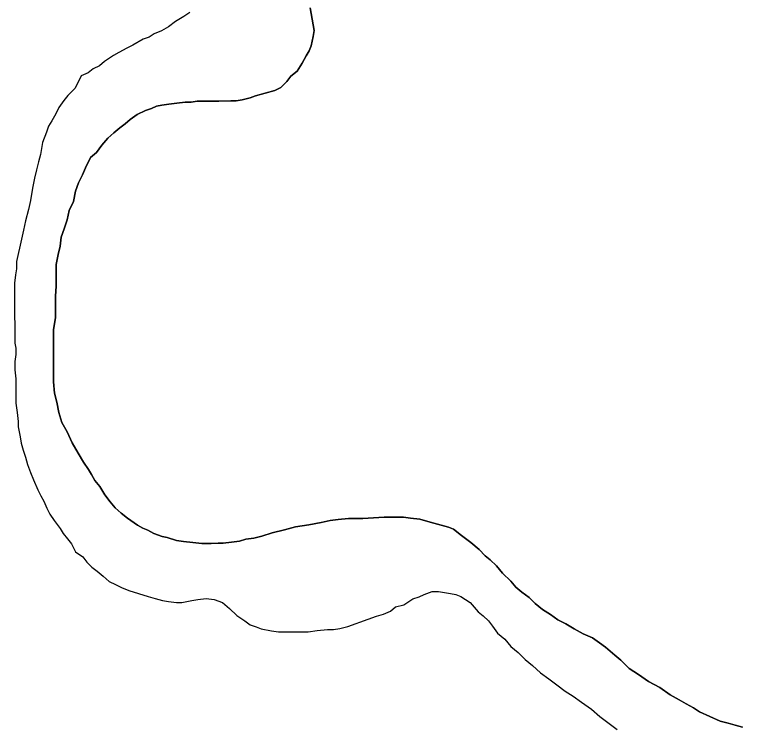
# Model space of a CAD drawing. Extents: x -561 to 1170, y 0 to 846.
# Drawn here: x 89.555 to 93.426, y 188.12 to 191.904 of the extents above; entities that cross this region are included whole.
import ezdxf

# ---------------------------------------------------------------- set-up
doc = ezdxf.new("R2010")
doc.units = 0
doc.layers.add('GM_X_Major_River', color=7, linetype='Continuous')

msp = doc.modelspace()

# ---------------------------------------------------------------- linework, layer by layer
at = {"layer": 'GM_X_Major_River'}
for points in [[(91.1264, 191.9392), (91.1375, 191.8796), (91.1485, 191.82), (91.1432, 191.7875), (91.1325, 191.7387), (91.1218, 191.7116), (91.1056, 191.6845), (91.0841, 191.6465), (91.0571, 191.603), (91.0247, 191.5759), (91.0031, 191.5487), (90.9708, 191.5161), (90.9383, 191.4997), (90.8354, 191.4723), (90.8084, 191.4614), (90.7651, 191.4504), (90.7326, 191.4449), (90.7055, 191.4448), (90.6405, 191.4446), (90.6134, 191.4445), (90.5809, 191.4444), (90.5538, 191.4443), (90.5267, 191.4442), (90.4942, 191.4387), (90.4617, 191.4386), (90.4184, 191.4331), (90.3751, 191.4275), (90.3372, 191.422), (90.3101, 191.4165), (90.283, 191.4055), (90.2506, 191.3946), (90.2073, 191.3728), (90.1695, 191.3456)], [(90.1695, 191.3456), (90.2073, 191.3728), (90.2506, 191.3946), (90.283, 191.4055), (90.3101, 191.4165), (90.3372, 191.422), (90.3751, 191.4275), (90.4184, 191.4331), (90.4617, 191.4386), (90.4942, 191.4387), (90.5267, 191.4442), (90.5538, 191.4443), (90.5809, 191.4444), (90.6134, 191.4445), (90.6405, 191.4446), (90.7055, 191.4448), (90.7326, 191.4449), (90.7651, 191.4504), (90.8084, 191.4614), (90.8354, 191.4723), (90.9383, 191.4997), (90.9708, 191.5161), (91.0031, 191.5487), (91.0247, 191.5759), (91.0571, 191.603), (91.0841, 191.6465), (91.1056, 191.6845), (91.1218, 191.7116), (91.1325, 191.7387), (91.1432, 191.7875), (91.1485, 191.82), (91.1375, 191.8796), (91.1264, 191.9392)], [(90.4872, 191.9155), (90.4547, 191.8937), (90.4115, 191.8665), (90.3736, 191.8393), (90.3358, 191.8175), (90.2979, 191.8011), (90.2709, 191.7848), (90.2384, 191.7738), (90.1844, 191.7411), (90.1519, 191.7248), (90.1086, 191.703), (90.0816, 191.6866), (90.0329, 191.654), (90.0059, 191.6322), (89.9735, 191.6158), (89.9465, 191.5941), (89.9086, 191.5777), (89.8763, 191.5126), (89.8385, 191.4746), (89.817, 191.4474), (89.79, 191.4094), (89.7739, 191.3768), (89.7523, 191.3389), (89.7362, 191.3117), (89.7254, 191.2792), (89.704, 191.2249), (89.6987, 191.1924), (89.6933, 191.1599), (89.6826, 191.1219), (89.6719, 191.0785), (89.6612, 191.0352), (89.6506, 190.9809), (89.64, 190.9159), (89.6293, 190.8671), (89.6133, 190.8074), (89.6026, 190.7586), (89.592, 190.7099), (89.5653, 190.5906), (89.5654, 190.5527), (89.5601, 190.5201), (89.5548, 190.4768), (89.555, 190.428), (89.5552, 190.3576), (89.5554, 190.3034), (89.5556, 190.2546), (89.5557, 190.2059), (89.5559, 190.1571), (89.5614, 190.13), (89.5616, 190.0975), (89.5563, 190.0596), (89.5564, 190.0163), (89.562, 189.9675), (89.5622, 189.9079), (89.5624, 189.8375), (89.568, 189.7887), (89.5736, 189.74), (89.5737, 189.7129), (89.5792, 189.6858), (89.5847, 189.6587), (89.5903, 189.6262), (89.6012, 189.5884), (89.6122, 189.5505), (89.6231, 189.5126), (89.6396, 189.4693), (89.6559, 189.4314), (89.6778, 189.3773), (89.6942, 189.3448), (89.7105, 189.3178), (89.7269, 189.2799), (89.7433, 189.2475), (89.7651, 189.215), (89.7977, 189.1718), (89.814, 189.1448), (89.8358, 189.1178)], [(90.4872, 191.9155), (90.4547, 191.8937), (90.4115, 191.8665), (90.3736, 191.8393), (90.3358, 191.8175), (90.2979, 191.8011), (90.2709, 191.7848), (90.2384, 191.7738), (90.1844, 191.7411), (90.1519, 191.7248), (90.1086, 191.703), (90.0816, 191.6866), (90.0329, 191.654), (90.0059, 191.6322), (89.9735, 191.6158), (89.9465, 191.5941), (89.9086, 191.5777), (89.8763, 191.5126), (89.8385, 191.4746), (89.817, 191.4474), (89.79, 191.4094), (89.7739, 191.3768), (89.7523, 191.3389), (89.7362, 191.3117), (89.7254, 191.2792), (89.704, 191.2249), (89.6987, 191.1924), (89.6933, 191.1599), (89.6826, 191.1219), (89.6719, 191.0785), (89.6612, 191.0352), (89.6506, 190.9809), (89.64, 190.9159), (89.6293, 190.8671), (89.6133, 190.8074), (89.6026, 190.7586), (89.592, 190.7099), (89.5653, 190.5906), (89.5654, 190.5527), (89.5601, 190.5201), (89.5548, 190.4768), (89.555, 190.428), (89.5552, 190.3576), (89.5554, 190.3034), (89.5556, 190.2546), (89.5557, 190.2059), (89.5559, 190.1571), (89.5614, 190.13), (89.5616, 190.0975), (89.5563, 190.0596), (89.5564, 190.0163), (89.562, 189.9675), (89.5622, 189.9079), (89.5624, 189.8375), (89.568, 189.7887), (89.5736, 189.74), (89.5737, 189.7129), (89.5792, 189.6858), (89.5847, 189.6587), (89.5903, 189.6262), (89.6012, 189.5884), (89.6122, 189.5505), (89.6231, 189.5126), (89.6396, 189.4693), (89.6559, 189.4314), (89.6778, 189.3773), (89.6942, 189.3448), (89.7105, 189.3178), (89.7269, 189.2799), (89.7433, 189.2475), (89.7651, 189.215), (89.7977, 189.1718), (89.814, 189.1448), (89.8358, 189.1178)], [(90.1695, 191.3456), (90.1425, 191.3238), (90.1155, 191.3021), (90.083, 191.2749), (90.0506, 191.2477), (90.0182, 191.2097), (89.9913, 191.1716), (89.9589, 191.1445), (89.932, 191.0902), (89.9158, 191.0522), (89.8943, 191.0088), (89.8782, 190.9654), (89.8676, 190.9112), (89.8461, 190.8624), (89.8354, 190.8136), (89.8193, 190.7648), (89.8032, 190.7214), (89.7979, 190.6726), (89.7872, 190.6292), (89.7766, 190.575), (89.7768, 190.5208), (89.777, 190.4612), (89.7718, 190.407), (89.7719, 190.3528), (89.7722, 190.2932), (89.7615, 190.2282), (89.7622, 190.0332), (89.7625, 189.9519), (89.7681, 189.8923), (89.7791, 189.8436), (89.7902, 189.7894), (89.8066, 189.7353), (89.8338, 189.6866), (89.8611, 189.6271), (89.8938, 189.573), (89.9211, 189.5244), (89.9483, 189.4865), (89.9647, 189.4595), (89.981, 189.427), (90.0082, 189.3946), (90.0355, 189.3514), (90.0627, 189.3135), (90.0899, 189.2811), (90.1225, 189.2541), (90.1551, 189.2271), (90.2094, 189.1894), (90.2366, 189.1732), (90.2637, 189.1625), (90.2963, 189.1463), (90.3396, 189.1302), (90.3667, 189.1249), (90.4156, 189.1087), (90.4535, 189.1035), (90.5023, 189.0982), (90.5511, 189.0929), (90.5998, 189.0931), (90.6377, 189.0932), (90.6648, 189.0933), (90.7082, 189.0988), (90.7515, 189.1044), (90.784, 189.1153), (90.8273, 189.1209), (90.8706, 189.1319), (90.9247, 189.1483), (90.9897, 189.1647), (91.0492, 189.1812), (91.1196, 189.1922), (91.1846, 189.2033), (91.2333, 189.2143), (91.2766, 189.2198), (91.3308, 189.2254), (91.3633, 189.2255), (91.4067, 189.2257), (91.5204, 189.2314), (91.5529, 189.2316), (91.5908, 189.2317), (91.6234, 189.2318), (91.6613, 189.2265), (91.7101, 189.2212), (91.7643, 189.2051), (91.824, 189.1891), (91.8619, 189.1783), (91.889, 189.1676), (91.9325, 189.1352), (91.9814, 189.0974), (92.0249, 189.0597), (92.0575, 189.0273), (92.0847, 189.0057), (92.1173, 188.9733), (92.1499, 188.9354), (92.1934, 188.8922), (92.2206, 188.8598), (92.2532, 188.8328), (92.2912, 188.8058), (92.3238, 188.7734), (92.3619, 188.7411), (92.4053, 188.7141), (92.4433, 188.6871), (92.4867, 188.6656), (92.5302, 188.6387), (92.579, 188.6117)], [(92.579, 188.6117), (92.5302, 188.6387), (92.4867, 188.6656), (92.4433, 188.6871), (92.4053, 188.7141), (92.3619, 188.7411), (92.3238, 188.7734), (92.2912, 188.8058), (92.2532, 188.8328), (92.2206, 188.8598), (92.1934, 188.8922), (92.1499, 188.9354), (92.1173, 188.9733), (92.0847, 189.0057), (92.0575, 189.0273), (92.0249, 189.0597), (91.9814, 189.0974), (91.9325, 189.1352), (91.889, 189.1676), (91.8619, 189.1783), (91.824, 189.1891), (91.7643, 189.2051), (91.7101, 189.2212), (91.6613, 189.2265), (91.6234, 189.2318), (91.5908, 189.2317), (91.5529, 189.2316), (91.5204, 189.2314), (91.4067, 189.2257), (91.3633, 189.2255), (91.3308, 189.2254), (91.2766, 189.2198), (91.2333, 189.2143), (91.1846, 189.2033), (91.1196, 189.1922), (91.0492, 189.1812), (90.9897, 189.1647), (90.9247, 189.1483), (90.8706, 189.1319), (90.8273, 189.1209), (90.784, 189.1153), (90.7515, 189.1044), (90.7082, 189.0988), (90.6648, 189.0933), (90.6377, 189.0932), (90.5998, 189.0931), (90.5511, 189.0929), (90.5023, 189.0982), (90.4535, 189.1035), (90.4156, 189.1087), (90.3667, 189.1249), (90.3396, 189.1302), (90.2963, 189.1463), (90.2637, 189.1625), (90.2366, 189.1732), (90.2094, 189.1894), (90.1551, 189.2271), (90.1225, 189.2541), (90.0899, 189.2811), (90.0627, 189.3135), (90.0355, 189.3514), (90.0082, 189.3946), (89.981, 189.427), (89.9647, 189.4595), (89.9483, 189.4865), (89.9211, 189.5244), (89.8938, 189.573), (89.8611, 189.6271), (89.8338, 189.6866), (89.8066, 189.7353), (89.7902, 189.7894), (89.7791, 189.8436), (89.7681, 189.8923), (89.7625, 189.9519), (89.7622, 190.0332), (89.7615, 190.2282), (89.7722, 190.2932), (89.7719, 190.3528), (89.7718, 190.407), (89.777, 190.4612), (89.7768, 190.5208), (89.7766, 190.575), (89.7872, 190.6292), (89.7979, 190.6726), (89.8032, 190.7214), (89.8193, 190.7648), (89.8354, 190.8136), (89.8461, 190.8624), (89.8676, 190.9112), (89.8782, 190.9654), (89.8943, 191.0088), (89.9158, 191.0522), (89.932, 191.0902), (89.9589, 191.1445), (89.9913, 191.1716), (90.0182, 191.2097), (90.0506, 191.2477), (90.083, 191.2749), (90.1155, 191.3021), (90.1425, 191.3238), (90.1695, 191.3456)], [(89.8358, 189.1178), (89.8576, 189.0908), (89.8794, 189.0475), (89.9174, 189.0205), (89.9392, 188.9935), (89.9664, 188.9665), (89.9935, 188.9449), (90.0261, 188.9179), (90.0587, 188.8909), (90.0913, 188.8748), (90.1239, 188.8586), (90.1618, 188.8425), (90.2649, 188.8103), (90.3029, 188.7996), (90.3408, 188.7889), (90.3733, 188.7835), (90.4167, 188.7783), (90.4438, 188.7783), (90.4979, 188.7893), (90.5304, 188.7949), (90.5738, 188.8004), (90.6171, 188.7952), (90.6605, 188.779), (90.6986, 188.7466), (90.7366, 188.7088), (90.78, 188.6819), (90.8072, 188.6603), (90.8397, 188.6496), (90.8669, 188.6388), (90.9211, 188.6282), (90.959, 188.6228), (90.997, 188.623), (91.0403, 188.6231), (91.0782, 188.6232), (91.1162, 188.6234), (91.1649, 188.6289), (91.219, 188.6345), (91.2516, 188.6346), (91.284, 188.6401), (91.3274, 188.6511), (91.4356, 188.6894), (91.4789, 188.7058), (91.5167, 188.7167), (91.5546, 188.7331), (91.5816, 188.7549), (91.6249, 188.7658), (91.6736, 188.7985), (91.7061, 188.8094), (91.7331, 188.8203), (91.7764, 188.8367), (91.8089, 188.8369), (91.8739, 188.8262), (91.9011, 188.8209), (91.9282, 188.8101), (91.9771, 188.7778), (92.0206, 188.7291), (92.0477, 188.7076), (92.0749, 188.6806), (92.0967, 188.6535), (92.1239, 188.6157), (92.1619, 188.5833), (92.1946, 188.5455), (92.2326, 188.5131), (92.2707, 188.4753), (92.3087, 188.4429), (92.3522, 188.4051), (92.3956, 188.3728), (92.4391, 188.3404), (92.4825, 188.308), (92.526, 188.281), (92.5694, 188.2487), (92.6238, 188.2109), (92.6672, 188.1732), (92.7107, 188.1408), (92.7596, 188.103)], [(89.8358, 189.1178), (89.8576, 189.0908), (89.8794, 189.0475), (89.9174, 189.0205), (89.9392, 188.9935), (89.9664, 188.9665), (89.9935, 188.9449), (90.0261, 188.9179), (90.0587, 188.8909), (90.0913, 188.8748), (90.1239, 188.8586), (90.1618, 188.8425), (90.2649, 188.8103), (90.3029, 188.7996), (90.3408, 188.7889), (90.3733, 188.7835), (90.4167, 188.7783), (90.4438, 188.7783), (90.4979, 188.7893), (90.5304, 188.7949), (90.5738, 188.8004), (90.6171, 188.7952), (90.6605, 188.779), (90.6986, 188.7466), (90.7366, 188.7088), (90.78, 188.6819), (90.8072, 188.6603), (90.8397, 188.6496), (90.8669, 188.6388), (90.9211, 188.6282), (90.959, 188.6228), (90.997, 188.623), (91.0403, 188.6231), (91.0782, 188.6232), (91.1162, 188.6234), (91.1649, 188.6289), (91.219, 188.6345), (91.2516, 188.6346), (91.284, 188.6401), (91.3274, 188.6511), (91.4356, 188.6894), (91.4789, 188.7058), (91.5167, 188.7167), (91.5546, 188.7331), (91.5816, 188.7549), (91.6249, 188.7658), (91.6736, 188.7985), (91.7061, 188.8094), (91.7331, 188.8203), (91.7764, 188.8367), (91.8089, 188.8369), (91.8739, 188.8262), (91.9011, 188.8209), (91.9282, 188.8101), (91.9771, 188.7778), (92.0206, 188.7291), (92.0477, 188.7076), (92.0749, 188.6806), (92.0967, 188.6535), (92.1239, 188.6157), (92.1619, 188.5833), (92.1946, 188.5455), (92.2326, 188.5131), (92.2707, 188.4753), (92.3087, 188.4429), (92.3522, 188.4051), (92.3956, 188.3728), (92.4391, 188.3404), (92.4825, 188.308), (92.526, 188.281), (92.5694, 188.2487), (92.6238, 188.2109), (92.6672, 188.1732), (92.7107, 188.1408), (92.7596, 188.103)], [(92.579, 188.6117), (92.6279, 188.5902), (92.6659, 188.5633), (92.6985, 188.5417), (92.7474, 188.4985), (92.78, 188.4715), (92.8235, 188.4283), (92.8723, 188.3959), (92.9266, 188.3582), (92.9864, 188.3259), (93.0407, 188.2881), (93.0895, 188.2612), (93.1275, 188.2396), (93.1655, 188.2181), (93.1981, 188.1965), (93.3066, 188.1481), (93.35, 188.1374), (93.388, 188.1267), (93.4259, 188.116)], [(93.4259, 188.116), (93.388, 188.1267), (93.35, 188.1374), (93.3066, 188.1481), (93.1981, 188.1965), (93.1655, 188.2181), (93.1275, 188.2396), (93.0895, 188.2612), (93.0407, 188.2881), (92.9864, 188.3259), (92.9266, 188.3582), (92.8723, 188.3959), (92.8235, 188.4283), (92.78, 188.4715), (92.7474, 188.4985), (92.6985, 188.5417), (92.6659, 188.5633), (92.6279, 188.5902), (92.579, 188.6117)]]:
    msp.add_lwpolyline(points, dxfattribs=at)

doc.saveas('drawing.dxf')
